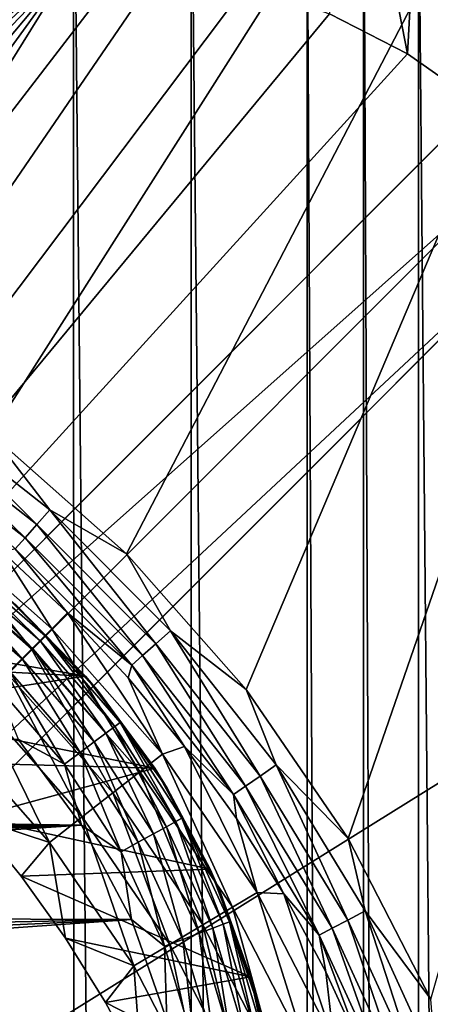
# Model space of a CAD drawing. Header units: metres. Extents: x -206 to 75, y -104 to 104.
# Tile 454 of 656: x -76.99 to -72.54, y 50.29 to 60.94. Entities that reach past the tile are written whole.
import ezdxf

# ---------------------------------------------------------------- set-up
doc = ezdxf.new("R2010")
doc.units = ezdxf.units.M
doc.layers.add('solid_01_1-CONSUMER_THERM_B_125288', color=7, linetype='CONTINUOUS')

msp = doc.modelspace()

# ---------------------------------------------------------------- linework, layer by layer
at = {"layer": 'solid_01_1-CONSUMER_THERM_B_125288'}
for points in [[(-85.36203, 59.706043, 1.5), (-65.514557, 74.985474, 1.5), (-200.514557, 74.966148, 1.5)], [(-93.358711, -67.339516), (-65.514557, 74.985474), (-65.493088, -75.014526)], [(-93.358711, -67.339516), (-93.257065, -66.795311), (-65.514557, 74.985474)], [(-93.276108, 66.204689), (-65.514557, 74.985474), (-93.257141, -66.241692)], [(-93.257065, -66.795311), (-93.257141, -66.241692), (-65.514557, 74.985474)], [(-85.36203, 59.706043, 1.5), (-84.392387, 59.573956, 1.5), (-65.514557, 74.985474, 1.5)], [(-84.392387, 59.573956, 1.5), (-82.487427, 59.13147, 1.5), (-65.514557, 74.985474, 1.5)], [(-82.487427, 59.13147, 1.5), (-80.651833, 58.457249, 1.5), (-65.514557, 74.985474, 1.5)], [(-80.651833, 58.457249, 1.5), (-78.91333, 57.56147, 1.5), (-65.514557, 74.985474, 1.5)], [(-78.91333, 57.56147, 1.5), (-77.298737, 56.457901, 1.5), (-65.514557, 74.985474, 1.5)], [(-77.298737, 56.457901, 1.5), (-75.832787, 55.163475, 1.5), (-65.514557, 74.985474, 1.5)], [(-75.832787, 55.163475, 1.5), (-74.537872, 53.697968, 1.5), (-65.514557, 74.985474, 1.5)], [(-74.537872, 53.697968, 1.5), (-73.433777, 52.083767, 1.5), (-65.514557, 74.985474, 1.5)], [(-73.433777, 52.083767, 1.5), (-72.537422, 50.345585, 1.5), (-65.514557, 74.985474, 1.5)], [(-76.404617, 63.580017, 75.400002), (-185.604614, 63.572178, 75.400002), (-92.716316, 42.429672, 75.400002)], [(-76.404617, 63.580017, 75.400002), (-92.716316, 42.429672, 75.400002), (-91.951859, 42.246143, 75.400002)], [(-76.404617, 63.580017, 75.400002), (-91.951859, 42.246143, 75.400002), (-91.225533, 41.945286, 75.400002)], [(-76.404617, 63.580017, 75.400002), (-91.225533, 41.945286, 75.400002), (-90.555206, 41.534512, 75.400002)], [(-76.404617, 63.580017, 75.400002), (-90.555206, 41.534512, 75.400002), (-89.95739, 41.02393, 75.400002)], [(-76.404617, 63.580017, 75.400002), (-89.95739, 41.02393, 75.400002), (-89.446808, 40.426117, 75.400002)], [(-76.404617, 63.580017, 75.400002), (-89.446808, 40.426117, 75.400002), (-89.036034, 39.755791, 75.400002)], [(-76.404617, 63.580017, 75.400002), (-89.036034, 39.755791, 75.400002), (-88.735176, 39.029461, 75.400002)], [(-76.404617, 63.580017, 75.400002), (-88.735176, 39.029461, 75.400002), (-88.551651, 38.265007, 75.400002)], [(-76.404617, 63.580017, 75.400002), (-88.551651, 38.265007, 75.400002), (-76.395485, -63.61998, 75.400002)], [(-76.404617, 63.580017, 75.400002), (-76.395485, -63.61998, 75.400002), (-75.124222, -63.529644, 75.400002)], [(-75.133339, 63.489864, 75.400002), (-76.404617, 63.580017, 75.400002), (-75.124222, -63.529644, 75.400002)], [(-75.133339, 63.489864, 75.400002), (-75.124222, -63.529644, 75.400002), (-73.868263, -63.257675, 75.400002)], [(-73.877342, 63.218079, 75.400002), (-75.133339, 63.489864, 75.400002), (-73.868263, -63.257675, 75.400002)], [(-73.877342, 63.218079, 75.400002), (-73.868263, -63.257675, 75.400002), (-73.256706, -63.054668, 75.400002)], [(-73.265755, 63.01516, 75.400002), (-73.877342, 63.218079, 75.400002), (-73.256706, -63.054668, 75.400002)], [(-73.265755, 63.015156, 69.400002), (-72.791016, 60.575554, 69.400002), (-73.634369, 61.008808, 69.400002)], [(-73.265755, 63.01516, 75.400002), (-73.256706, -63.054668, 75.400002), (-72.66156, -62.808571, 75.400002)], [(-72.670578, 62.769146, 75.400002), (-73.265755, 63.01516, 75.400002), (-72.66156, -62.808571, 75.400002)], [(-73.265755, 63.015156, 69.400002), (-72.670578, 62.769146, 69.400002), (-72.791016, 60.575554, 69.400002)], [(-72.670578, 62.769146, 69.400002), (-72.013435, 60.031918, 69.400002), (-72.791016, 60.575554, 69.400002)], [(-72.670578, 62.769146, 75.400002), (-72.66156, -62.808571, 75.400002), (-71.532875, -62.192875, 75.400002)], [(-71.541809, 62.153614, 75.400002), (-72.670578, 62.769146, 75.400002), (-71.532875, -62.192875, 75.400002)], [(-72.670578, 62.769146, 69.400002), (-71.541809, 62.15361, 69.400002), (-72.013435, 60.031918, 69.400002)], [(-93.403542, 48.578796, 72.400002), (-93.404472, 61.578796, 72.400002), (-76.404472, 61.580017, 72.400002)], [(-92.091606, 48.50037, 72.400002), (-93.403542, 48.578796, 72.400002), (-76.404472, 61.580017, 72.400002)], [(-90.798988, 48.26619, 72.400002), (-92.091606, 48.50037, 72.400002), (-76.404472, 61.580017, 72.400002)], [(-89.543076, 47.879429, 72.400002), (-90.798988, 48.26619, 72.400002), (-76.404472, 61.580017, 72.400002)], [(-88.342255, 47.345646, 72.400002), (-89.543076, 47.879429, 72.400002), (-76.404472, 61.580017, 72.400002)], [(-87.214027, 46.672729, 72.400002), (-88.342255, 47.345646, 72.400002), (-76.404472, 61.580017, 72.400002)], [(-87.214027, 46.672729, 72.400002), (-76.404472, 61.580017, 72.400002), (-86.173599, 45.86972, 72.400002)], [(-76.404472, 61.580017, 72.400002), (-75.457878, 61.515781, 72.400002), (-86.173599, 45.86972, 72.400002)], [(-75.457878, 61.515781, 72.400002), (-74.529282, 61.324318, 72.400002), (-86.173599, 45.86972, 72.400002)], [(-74.529282, 61.324318, 72.400002), (-73.634369, 61.008808, 72.400002), (-86.173599, 45.86972, 72.400002)], [(-73.634369, 61.008808, 72.400002), (-72.791016, 60.575554, 72.400002), (-86.173599, 45.86972, 72.400002)], [(-72.791016, 60.575554, 69.400002), (-72.791016, 60.575554, 72.400002), (-73.634369, 61.008808, 72.400002)], [(-72.791016, 60.575554, 69.400002), (-73.634369, 61.008808, 72.400002), (-73.634369, 61.008808, 69.400002)], [(-72.791016, 60.575554, 72.400002), (-72.013435, 60.031918, 72.400002), (-86.173599, 45.86972, 72.400002)], [(-72.013435, 60.031918, 69.400002), (-72.013435, 60.031918, 72.400002), (-72.791016, 60.575554, 72.400002)], [(-72.013435, 60.031918, 69.400002), (-72.791016, 60.575554, 72.400002), (-72.791016, 60.575554, 69.400002)], [(-86.173599, 45.86972, 69.900002), (-86.173599, 45.86972, 72.400002), (-72.013435, 60.031918, 72.400002)], [(-81.207893, 50.83614, 65.8731), (-86.173599, 45.86972, 69.900002), (-72.013435, 60.031918, 72.400002)], [(-81.207893, 50.83614, 65.8731), (-72.013435, 60.031918, 72.400002), (-72.232979, 59.812347, 69.400002)], [(-81.207893, 50.83614, 65.8731), (-72.232979, 59.812347, 69.400002), (-71.696129, 59.288536, 69.400002)], [(-86.650093, 44.33242, 63.5205), (-71.696129, 59.288536, 69.400002), (-71.172241, 58.751762, 69.400002)], [(-86.650093, 44.33242, 63.5205), (-81.207893, 50.83614, 65.8731), (-71.696129, 59.288536, 69.400002)], [(-69.403969, 54.580521, 72.400002), (-85.112862, 44.809135, 72.400002), (-70.952698, 58.971336, 72.400002)], [(-70.952698, 58.971336, 69.400002), (-70.952698, 58.971336, 72.400002), (-85.112862, 44.809135, 72.400002)], [(-70.952698, 58.971336, 69.400002), (-85.112862, 44.809135, 72.400002), (-71.172241, 58.751762, 69.400002)], [(-86.650093, 44.33242, 63.5205), (-71.172241, 58.751762, 69.400002), (-80.197815, 49.724892, 65.853195)], [(-80.197815, 49.724892, 65.853195), (-71.172241, 58.751762, 69.400002), (-85.112862, 44.809135, 72.400002)], [(-78.116371, 56.782738, 1.525184), (-78.237671, 56.60815, 1.599859), (-76.804443, 55.480644, 1.599859)], [(-76.663322, 55.639637, 1.525184), (-77.298737, 56.457901, 1.5), (-78.116371, 56.782738, 1.525184)], [(-76.663322, 55.639637, 1.525184), (-78.116371, 56.782738, 1.525184), (-76.804443, 55.480644, 1.599859)], [(-78.237671, 56.60815, 1.599859), (-78.346359, 56.451729, 1.720235), (-76.930885, 55.338188, 1.720235)], [(-76.804443, 55.480644, 1.599859), (-78.237671, 56.60815, 1.599859), (-76.930885, 55.338188, 1.720235)], [(-76.930885, 55.338188, 1.720235), (-78.346359, 56.451729, 1.720235), (-77.036224, 55.219509, 1.8802)], [(-76.663322, 55.639637, 1.525184), (-75.832787, 55.163475, 1.5), (-77.298737, 56.457901, 1.5)], [(-76.663322, 55.639637, 1.525184), (-76.804443, 55.480644, 1.599859), (-75.514793, 54.191368, 1.599859)], [(-75.355843, 54.332531, 1.525184), (-75.832787, 55.163475, 1.5), (-76.663322, 55.639637, 1.525184)], [(-75.355843, 54.332531, 1.525184), (-76.663322, 55.639637, 1.525184), (-75.514793, 54.191368, 1.599859)], [(-77.999146, 55.553978, 2.474663), (-78.190521, 55.308216, 2.826262), (-76.861214, 54.134209, 2.826262)], [(-76.640991, 54.354492, 2.474663), (-77.172707, 55.18161, 2.071429), (-77.999146, 55.553978, 2.474663)], [(-76.640991, 54.354492, 2.474663), (-77.999146, 55.553978, 2.474663), (-76.861214, 54.134209, 2.826262)], [(-76.804443, 55.480644, 1.599859), (-76.930885, 55.338188, 1.720235), (-75.657211, 54.064884, 1.720235)], [(-75.514793, 54.191368, 1.599859), (-76.804443, 55.480644, 1.599859), (-75.657211, 54.064884, 1.720235)], [(-76.861214, 54.134209, 2.826262), (-78.190521, 55.308216, 2.826262), (-77.124046, 53.8713, 3.113388)], [(-76.930885, 55.338188, 1.720235), (-77.036224, 55.219509, 1.8802), (-75.775864, 53.959511, 1.8802)], [(-75.657211, 54.064884, 1.720235), (-76.930885, 55.338188, 1.720235), (-75.775864, 53.959511, 1.8802)], [(-77.172707, 55.18161, 2.071429), (-76.471298, 54.524235, 2.071429), (-77.036224, 55.219509, 1.8802)], [(-76.471298, 54.524235, 2.071429), (-75.775864, 53.959511, 1.8802), (-77.036224, 55.219509, 1.8802)], [(-76.640991, 54.354492, 2.474663), (-76.471298, 54.524235, 2.071429), (-77.172707, 55.18161, 2.071429)], [(-75.355843, 54.332531, 1.525184), (-74.537872, 53.697968, 1.5), (-75.832787, 55.163475, 1.5)], [(-77.685463, 55.021473, 12.933631), (-77.757034, 54.926121, 13.123446), (-76.845787, 54.135544, 13.123402)], [(-76.76149, 54.219841, 12.93358), (-77.641075, 55.080616, 12.722029), (-77.685463, 55.021473, 12.933631)], [(-76.76149, 54.219841, 12.93358), (-77.685463, 55.021473, 12.933631), (-76.845787, 54.135544, 13.123402)], [(-77.641075, 55.080616, 12.722029), (-76.709213, 54.272121, 12.721974), (-77.020729, 54.602276, 12.5)], [(-76.76149, 54.219841, 12.93358), (-76.709213, 54.272121, 12.721974), (-77.641075, 55.080616, 12.722029)], [(-77.757034, 54.926121, 13.123446), (-77.852188, 54.799351, 13.281937), (-76.957863, 54.023468, 13.281901)], [(-76.845787, 54.135544, 13.123402), (-77.757034, 54.926121, 13.123446), (-76.957863, 54.023468, 13.281901)], [(-76.957863, 54.023468, 13.281901), (-77.852188, 54.799351, 13.281937), (-77.092087, 53.889244, 13.401114)], [(-76.274498, 53.842472, 3.5), (-79.956978, 54.48061, 3.5), (-77.157211, 54.722725, 3.5)], [(-77.020729, 54.602276, 12.5), (-76.274498, 53.842472, 3.5), (-77.157211, 54.722725, 3.5)], [(-69.403969, 54.580521, 72.400002), (-69.402748, 37.580521, 72.400002), (-85.112862, 44.809135, 72.400002)], [(-77.020729, 54.602276, 12.5), (-76.133545, 53.676144, 12.5), (-76.274498, 53.842472, 3.5)], [(-76.709213, 54.272121, 12.721974), (-76.133545, 53.676144, 12.5), (-77.020729, 54.602276, 12.5)], [(-76.274498, 53.842472, 3.5), (-79.289375, 53.999851, 3.5), (-79.956978, 54.48061, 3.5)], [(-75.441116, 52.996685, 2.474663), (-76.471298, 54.524235, 2.071429), (-76.640991, 54.354492, 2.474663)], [(-76.471298, 54.524235, 2.071429), (-75.813728, 53.823017, 2.071429), (-75.775864, 53.959511, 1.8802)], [(-75.441116, 52.996685, 2.474663), (-75.813728, 53.823017, 2.071429), (-76.471298, 54.524235, 2.071429)], [(-76.640991, 54.354492, 2.474663), (-76.861214, 54.134209, 2.826262), (-75.686821, 52.805237, 2.826262)], [(-75.441116, 52.996685, 2.474663), (-76.640991, 54.354492, 2.474663), (-75.686821, 52.805237, 2.826262)], [(-75.959824, 53.295898, 12.93353), (-76.709213, 54.272121, 12.721974), (-76.76149, 54.219841, 12.93358)], [(-76.709213, 54.272121, 12.721974), (-75.900696, 53.340279, 12.721919), (-76.133545, 53.676144, 12.5)], [(-75.959824, 53.295898, 12.93353), (-75.900696, 53.340279, 12.721919), (-76.709213, 54.272121, 12.721974)], [(-75.355843, 54.332531, 1.525184), (-75.514793, 54.191368, 1.599859), (-74.386879, 52.758461, 1.599859)], [(-74.212326, 52.87981, 1.525184), (-74.537872, 53.697968, 1.5), (-75.355843, 54.332531, 1.525184)], [(-74.212326, 52.87981, 1.525184), (-75.355843, 54.332531, 1.525184), (-74.386879, 52.758461, 1.599859)], [(-76.861214, 54.134209, 2.826262), (-77.124046, 53.8713, 3.113388), (-75.980072, 52.576744, 3.113388)], [(-76.845787, 54.135544, 13.123402), (-76.957863, 54.023468, 13.281901), (-76.181908, 53.1292, 13.281866)], [(-75.686821, 52.805237, 2.826262), (-76.861214, 54.134209, 2.826262), (-75.980072, 52.576744, 3.113388)], [(-76.76149, 54.219841, 12.93358), (-76.845787, 54.135544, 13.123402), (-76.055153, 53.224342, 13.123358)], [(-76.055153, 53.224342, 13.123358), (-76.845787, 54.135544, 13.123402), (-76.181908, 53.1292, 13.281866)], [(-75.959824, 53.295898, 12.93353), (-76.76149, 54.219841, 12.93358), (-76.055153, 53.224342, 13.123358)], [(-75.514793, 54.191368, 1.599859), (-75.657211, 54.064884, 1.720235), (-74.543266, 52.649731, 1.720235)], [(-74.386879, 52.758461, 1.599859), (-75.514793, 54.191368, 1.599859), (-74.543266, 52.649731, 1.720235)], [(-76.957863, 54.023468, 13.281901), (-77.092087, 53.889244, 13.401114), (-76.333717, 53.015251, 13.401091)], [(-76.181908, 53.1292, 13.281866), (-76.957863, 54.023468, 13.281901), (-76.333717, 53.015251, 13.401091)], [(-75.657211, 54.064884, 1.720235), (-75.775864, 53.959511, 1.8802), (-74.673561, 52.559147, 1.8802)], [(-74.543266, 52.649731, 1.720235), (-75.657211, 54.064884, 1.720235), (-74.673561, 52.559147, 1.8802)], [(-76.274498, 53.842472, 3.5), (-78.654442, 53.476704, 3.5), (-79.289375, 53.999851, 3.5)], [(-75.813728, 53.823017, 2.071429), (-75.202713, 53.080872, 2.071429), (-75.775864, 53.959511, 1.8802)], [(-75.202713, 53.080872, 2.071429), (-74.673561, 52.559147, 1.8802), (-75.775864, 53.959511, 1.8802)], [(-75.526123, 52.846115, 3.5), (-78.654442, 53.476704, 3.5), (-76.274498, 53.842472, 3.5)], [(-77.124046, 53.8713, 3.113388), (-77.420219, 53.575047, 3.325905), (-76.310516, 52.319275, 3.325905)], [(-77.092087, 53.889244, 13.401114), (-77.241714, 53.739616, 13.475053), (-76.502953, 52.888226, 13.47504)], [(-75.980072, 52.576744, 3.113388), (-77.124046, 53.8713, 3.113388), (-76.310516, 52.319275, 3.325905)], [(-76.333717, 53.015251, 13.401091), (-77.092087, 53.889244, 13.401114), (-76.502953, 52.888226, 13.47504)], [(-76.133545, 53.676144, 12.5), (-75.526123, 52.846115, 3.5), (-76.274498, 53.842472, 3.5)], [(-75.441116, 52.996685, 2.474663), (-75.202713, 53.080872, 2.071429), (-75.813728, 53.823017, 2.071429)], [(-76.502953, 52.888226, 13.47504), (-77.241714, 53.739616, 13.475053), (-77.005356, 53.158821, 13.5)], [(-76.133545, 53.676144, 12.5), (-75.391266, 52.630272, 12.5), (-75.526123, 52.846115, 3.5)], [(-75.900696, 53.340279, 12.721919), (-75.391266, 52.630272, 12.5), (-76.133545, 53.676144, 12.5)], [(-74.212326, 52.87981, 1.525184), (-73.433777, 52.083767, 1.5), (-74.537872, 53.697968, 1.5)], [(-77.420219, 53.575047, 3.325905), (-77.739265, 53.255909, 3.45631), (-76.666481, 52.041916, 3.45631)], [(-76.310516, 52.319275, 3.325905), (-77.420219, 53.575047, 3.325905), (-76.666481, 52.041916, 3.45631)], [(-75.526123, 52.846115, 3.5), (-78.054855, 52.913387, 3.5), (-78.654442, 53.476704, 3.5)], [(-75.959824, 53.295898, 12.93353), (-76.055153, 53.224342, 13.123358), (-75.40094, 52.210728, 13.123314)], [(-75.296478, 52.26812, 12.933479), (-75.900696, 53.340279, 12.721919), (-75.959824, 53.295898, 12.93353)], [(-75.296478, 52.26812, 12.933479), (-75.959824, 53.295898, 12.93353), (-75.40094, 52.210728, 13.123314)], [(-75.900696, 53.340279, 12.721919), (-75.231697, 52.303711, 12.721865), (-75.391266, 52.630272, 12.5)], [(-75.296478, 52.26812, 12.933479), (-75.231697, 52.303711, 12.721865), (-75.900696, 53.340279, 12.721919)], [(-76.666481, 52.041916, 3.45631), (-77.739265, 53.255909, 3.45631), (-77.493172, 52.312279, 3.5)], [(-76.055153, 53.224342, 13.123358), (-76.181908, 53.1292, 13.281866), (-75.539841, 52.134418, 13.281832)], [(-75.40094, 52.210728, 13.123314), (-76.055153, 53.224342, 13.123358), (-75.539841, 52.134418, 13.281832)], [(-92.086746, 52.467243, 13.5), (-76.318909, 52.22942, 13.5), (-77.005356, 53.158821, 13.5)], [(-76.502953, 52.888226, 13.47504), (-77.005356, 53.158821, 13.5), (-76.318909, 52.22942, 13.5)], [(-76.181908, 53.1292, 13.281866), (-76.333717, 53.015251, 13.401091), (-75.7062, 52.043026, 13.401066)], [(-75.539841, 52.134418, 13.281832), (-76.181908, 53.1292, 13.281866), (-75.7062, 52.043026, 13.401066)], [(-74.417839, 51.501282, 2.474663), (-75.202713, 53.080872, 2.071429), (-75.441116, 52.996685, 2.474663)], [(-75.202713, 53.080872, 2.071429), (-74.640816, 52.300884, 2.071429), (-74.673561, 52.559147, 1.8802)], [(-74.417839, 51.501282, 2.474663), (-74.640816, 52.300884, 2.071429), (-75.202713, 53.080872, 2.071429)], [(-76.333717, 53.015251, 13.401091), (-76.502953, 52.888226, 13.47504), (-75.891655, 51.941143, 13.475028)], [(-75.7062, 52.043026, 13.401066), (-76.333717, 53.015251, 13.401091), (-75.891655, 51.941143, 13.475028)], [(-75.441116, 52.996685, 2.474663), (-75.686821, 52.805237, 2.826262), (-74.68528, 51.341591, 2.826262)], [(-74.417839, 51.501282, 2.474663), (-75.441116, 52.996685, 2.474663), (-74.68528, 51.341591, 2.826262)], [(-75.526123, 52.846115, 3.5), (-77.493172, 52.312279, 3.5), (-78.054855, 52.913387, 3.5)], [(-75.891655, 51.941143, 13.475028), (-76.502953, 52.888226, 13.47504), (-76.318909, 52.22942, 13.5)], [(-74.212326, 52.87981, 1.525184), (-74.386879, 52.758461, 1.599859), (-73.436554, 51.202084, 1.599859)], [(-73.248863, 51.301914, 1.525184), (-73.433777, 52.083767, 1.5), (-74.212326, 52.87981, 1.525184)], [(-73.248863, 51.301914, 1.525184), (-74.212326, 52.87981, 1.525184), (-73.436554, 51.202084, 1.599859)], [(-74.926918, 51.753723, 3.5), (-77.493172, 52.312279, 3.5), (-75.526123, 52.846115, 3.5)], [(-75.686821, 52.805237, 2.826262), (-75.980072, 52.576744, 3.113388), (-75.004463, 51.151005, 3.113388)], [(-74.68528, 51.341591, 2.826262), (-75.686821, 52.805237, 2.826262), (-75.004463, 51.151005, 3.113388)], [(-75.391266, 52.630272, 12.5), (-74.926918, 51.753723, 3.5), (-75.526123, 52.846115, 3.5)], [(-74.386879, 52.758461, 1.599859), (-74.543266, 52.649731, 1.720235), (-73.604721, 51.112637, 1.720235)], [(-73.436554, 51.202084, 1.599859), (-74.386879, 52.758461, 1.599859), (-73.604721, 51.112637, 1.720235)], [(-74.543266, 52.649731, 1.720235), (-74.673561, 52.559147, 1.8802), (-73.74482, 51.038116, 1.8802)], [(-73.604721, 51.112637, 1.720235), (-74.543266, 52.649731, 1.720235), (-73.74482, 51.038116, 1.8802)], [(-75.980072, 52.576744, 3.113388), (-76.310516, 52.319275, 3.325905), (-75.364128, 50.936249, 3.325905)], [(-75.004463, 51.151005, 3.113388), (-75.980072, 52.576744, 3.113388), (-75.364128, 50.936249, 3.325905)], [(-75.391266, 52.630272, 12.5), (-74.809837, 51.487129, 12.5), (-74.926918, 51.753723, 3.5)], [(-75.231697, 52.303711, 12.721865), (-74.809837, 51.487129, 12.5), (-75.391266, 52.630272, 12.5)], [(-74.130356, 51.486305, 2.071429), (-73.74482, 51.038116, 1.8802), (-74.673561, 52.559147, 1.8802)], [(-74.640816, 52.300884, 2.071429), (-74.130356, 51.486305, 2.071429), (-74.673561, 52.559147, 1.8802)], [(-92.086746, 52.467243, 13.5), (-91.794029, 52.199108, 13.5), (-76.318909, 52.22942, 13.5)], [(-76.310516, 52.319275, 3.325905), (-76.666481, 52.041916, 3.45631), (-75.751579, 50.704899, 3.45631)], [(-75.364128, 50.936249, 3.325905), (-76.310516, 52.319275, 3.325905), (-75.751579, 50.704899, 3.45631)], [(-91.794029, 52.199108, 13.5), (-91.525795, 51.906479, 13.5), (-76.318909, 52.22942, 13.5)], [(-91.525795, 51.906479, 13.5), (-91.284096, 51.591583, 13.5), (-76.318909, 52.22942, 13.5)], [(-91.284096, 51.591583, 13.5), (-91.070755, 51.256824, 13.5), (-76.318909, 52.22942, 13.5)], [(-91.070755, 51.256824, 13.5), (-75.77832, 51.208424, 13.5), (-76.318909, 52.22942, 13.5)], [(-76.666481, 52.041916, 3.45631), (-77.493172, 52.312279, 3.5), (-76.971748, 51.675926, 3.5)], [(-74.926918, 51.753723, 3.5), (-76.971748, 51.675926, 3.5), (-77.493172, 52.312279, 3.5)], [(-75.891655, 51.941143, 13.475028), (-76.318909, 52.22942, 13.5), (-75.77832, 51.208424, 13.5)], [(-75.40094, 52.210728, 13.123314), (-75.539841, 52.134418, 13.281832), (-75.044502, 51.059021, 13.281796)], [(-75.296478, 52.26812, 12.933479), (-75.40094, 52.210728, 13.123314), (-74.896233, 51.114971, 13.12327)], [(-74.896233, 51.114971, 13.12327), (-75.40094, 52.210728, 13.123314), (-75.044502, 51.059021, 13.281796)], [(-74.784729, 51.157051, 12.933429), (-75.231697, 52.303711, 12.721865), (-75.296478, 52.26812, 12.933479)], [(-74.784729, 51.157051, 12.933429), (-75.296478, 52.26812, 12.933479), (-74.896233, 51.114971, 13.12327)], [(-75.231697, 52.303711, 12.721865), (-74.715584, 51.183144, 12.721809), (-74.809837, 51.487129, 12.5)], [(-74.784729, 51.157051, 12.933429), (-74.715584, 51.183144, 12.721809), (-75.231697, 52.303711, 12.721865)], [(-74.417839, 51.501282, 2.474663), (-74.130356, 51.486305, 2.071429), (-74.640816, 52.300884, 2.071429)], [(-75.539841, 52.134418, 13.281832), (-75.7062, 52.043026, 13.401066), (-75.222076, 50.992008, 13.401042)], [(-75.044502, 51.059021, 13.281796), (-75.539841, 52.134418, 13.281832), (-75.222076, 50.992008, 13.401042)], [(-76.666481, 52.041916, 3.45631), (-76.971748, 51.675926, 3.5), (-76.492805, 51.007023, 3.5)], [(-75.751579, 50.704899, 3.45631), (-76.666481, 52.041916, 3.45631), (-76.492805, 51.007023, 3.5)], [(-75.7062, 52.043026, 13.401066), (-75.891655, 51.941143, 13.475028), (-75.420044, 50.917297, 13.475016)], [(-75.222076, 50.992008, 13.401042), (-75.7062, 52.043026, 13.401066), (-75.420044, 50.917297, 13.475016)], [(-73.248863, 51.301914, 1.525184), (-72.537422, 50.345585, 1.5), (-73.433777, 52.083767, 1.5)], [(-75.420044, 50.917297, 13.475016), (-75.891655, 51.941143, 13.475028), (-75.77832, 51.208424, 13.5)], [(-74.488762, 50.586628, 3.5), (-76.971748, 51.675926, 3.5), (-74.926918, 51.753723, 3.5)], [(-74.488762, 50.586628, 3.5), (-76.492805, 51.007023, 3.5), (-76.971748, 51.675926, 3.5)], [(-74.809837, 51.487129, 12.5), (-74.488762, 50.586628, 3.5), (-74.926918, 51.753723, 3.5)], [(-74.809837, 51.487129, 12.5), (-74.401764, 50.271271, 12.5), (-74.488762, 50.586628, 3.5)], [(-74.715584, 51.183144, 12.721809), (-74.401764, 50.271271, 12.5), (-74.809837, 51.487129, 12.5)], [(-74.417839, 51.501282, 2.474663), (-74.68528, 51.341591, 2.826262), (-73.871857, 49.765614, 2.826262)], [(-73.586769, 49.891106, 2.474663), (-74.130356, 51.486305, 2.071429), (-74.417839, 51.501282, 2.474663)], [(-73.586769, 49.891106, 2.474663), (-74.417839, 51.501282, 2.474663), (-73.871857, 49.765614, 2.826262)], [(-74.130356, 51.486305, 2.071429), (-73.673462, 50.640514, 2.071429), (-73.74482, 51.038116, 1.8802)], [(-73.586769, 49.891106, 2.474663), (-73.673462, 50.640514, 2.071429), (-74.130356, 51.486305, 2.071429)], [(-91.070755, 51.256824, 13.5), (-90.887413, 50.904743, 13.5), (-75.77832, 51.208424, 13.5)], [(-74.68528, 51.341591, 2.826262), (-75.004463, 51.151005, 3.113388), (-74.212112, 49.615841, 3.113388)], [(-73.871857, 49.765614, 2.826262), (-74.68528, 51.341591, 2.826262), (-74.212112, 49.615841, 3.113388)], [(-73.248863, 51.301914, 1.525184), (-73.436554, 51.202084, 1.599859), (-72.6772, 49.544132, 1.599859)], [(-72.479004, 49.621037, 1.525184), (-72.537422, 50.345585, 1.5), (-73.248863, 51.301914, 1.525184)], [(-72.479004, 49.621037, 1.525184), (-73.248863, 51.301914, 1.525184), (-72.6772, 49.544132, 1.599859)], [(-90.887413, 50.904743, 13.5), (-90.735451, 50.538029, 13.5), (-75.77832, 51.208424, 13.5)], [(-90.735451, 50.538029, 13.5), (-90.616035, 50.15947, 13.5), (-75.77832, 51.208424, 13.5)], [(-90.616035, 50.15947, 13.5), (-75.395416, 50.118057, 13.5), (-75.77832, 51.208424, 13.5)], [(-75.420044, 50.917297, 13.475016), (-75.77832, 51.208424, 13.5), (-75.395416, 50.118057, 13.5)], [(-75.004463, 51.151005, 3.113388), (-75.364128, 50.936249, 3.325905), (-74.595512, 49.447075, 3.325905)], [(-74.212112, 49.615841, 3.113388), (-75.004463, 51.151005, 3.113388), (-74.595512, 49.447075, 3.325905)], [(-74.784729, 51.157051, 12.933429), (-74.896233, 51.114971, 13.12327), (-74.551117, 49.958977, 13.123226)], [(-74.434799, 49.984905, 12.933378), (-74.715584, 51.183144, 12.721809), (-74.784729, 51.157051, 12.933429)], [(-74.434799, 49.984905, 12.933378), (-74.784729, 51.157051, 12.933429), (-74.551117, 49.958977, 13.123226)], [(-74.715584, 51.183144, 12.721809), (-74.362679, 50.000984, 12.721755), (-74.401764, 50.271271, 12.5)], [(-74.434799, 49.984905, 12.933378), (-74.362679, 50.000984, 12.721755), (-74.715584, 51.183144, 12.721809)], [(-73.436554, 51.202084, 1.599859), (-73.604721, 51.112637, 1.720235), (-72.854774, 49.475227, 1.720235)], [(-72.6772, 49.544132, 1.599859), (-73.436554, 51.202084, 1.599859), (-72.854774, 49.475227, 1.720235)], [(-75.044502, 51.059021, 13.281796), (-75.222076, 50.992008, 13.401042), (-74.891029, 49.883202, 13.401017)], [(-74.896233, 51.114971, 13.12327), (-75.044502, 51.059021, 13.281796), (-74.70578, 49.9245, 13.281761)], [(-74.70578, 49.9245, 13.281761), (-75.044502, 51.059021, 13.281796), (-74.891029, 49.883202, 13.401017)], [(-74.551117, 49.958977, 13.123226), (-74.896233, 51.114971, 13.12327), (-74.70578, 49.9245, 13.281761)], [(-73.604721, 51.112637, 1.720235), (-73.74482, 51.038116, 1.8802), (-73.002708, 49.41782, 1.8802)], [(-73.272034, 49.767033, 2.071429), (-73.002708, 49.41782, 1.8802), (-73.74482, 51.038116, 1.8802)], [(-73.673462, 50.640514, 2.071429), (-73.272034, 49.767033, 2.071429), (-73.74482, 51.038116, 1.8802)], [(-72.854774, 49.475227, 1.720235), (-73.604721, 51.112637, 1.720235), (-73.002708, 49.41782, 1.8802)], [(-75.751579, 50.704899, 3.45631), (-76.492805, 51.007023, 3.5), (-76.058357, 50.308395, 3.5)], [(-74.488762, 50.586628, 3.5), (-76.058357, 50.308395, 3.5), (-76.492805, 51.007023, 3.5)], [(-75.364128, 50.936249, 3.325905), (-75.751579, 50.704899, 3.45631), (-75.008537, 49.26527, 3.45631)], [(-75.222076, 50.992008, 13.401042), (-75.420044, 50.917297, 13.475016), (-75.097549, 49.837166, 13.475002)], [(-74.595512, 49.447075, 3.325905), (-75.364128, 50.936249, 3.325905), (-75.008537, 49.26527, 3.45631)], [(-74.891029, 49.883202, 13.401017), (-75.222076, 50.992008, 13.401042), (-75.097549, 49.837166, 13.475002)], [(-75.097549, 49.837166, 13.475002), (-75.420044, 50.917297, 13.475016), (-75.395416, 50.118057, 13.5)], [(-75.751579, 50.704899, 3.45631), (-76.058357, 50.308395, 3.5), (-75.670258, 49.583004, 3.5)], [(-75.008537, 49.26527, 3.45631), (-75.751579, 50.704899, 3.45631), (-75.670258, 49.583004, 3.5)], [(-73.586769, 49.891106, 2.474663), (-73.272034, 49.767033, 2.071429), (-73.673462, 50.640514, 2.071429)], [(-74.221001, 49.369755, 3.5), (-76.058357, 50.308395, 3.5), (-74.488762, 50.586628, 3.5)], [(-74.401764, 50.271271, 12.5), (-74.221001, 49.369755, 3.5), (-74.488762, 50.586628, 3.5)], [(-74.221001, 49.369755, 3.5), (-75.670258, 49.583004, 3.5), (-76.058357, 50.308395, 3.5)]]:
    msp.add_3dface(points, dxfattribs=at)

doc.saveas('drawing.dxf')
